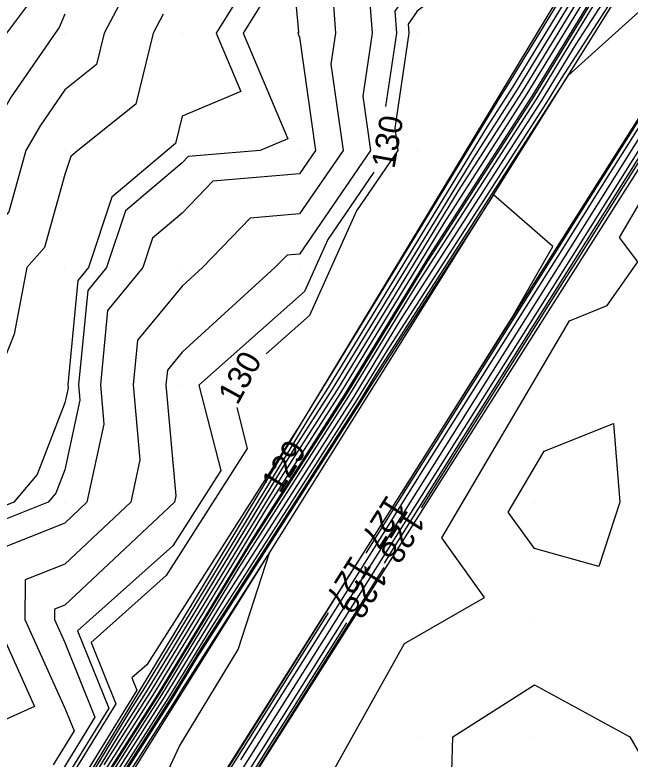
# Model space of a CAD drawing. Extents: x 2354170 to 2357230, y 866100 to 868290.
# Drawn here: x 2355435.7 to 2355488.1, y 866278.1 to 866341.6 of the extents above; entities that cross this region are included whole.
import ezdxf

# ---------------------------------------------------------------- set-up
doc = ezdxf.new("R2010")
doc.units = 0
for name, color, linetype in [('Default', 7, 'Continuous'), ('DTM Contours Major', 7, 'Continuous'), ('DTM Contours Major Text', 7, 'Continuous'), ('DTM Contours Minor', 7, 'Continuous'), ('DTM Contours Minor Text', 7, 'Continuous'), ('Exist DTM Breakline', 7, 'Continuous'), ('Exist DTM QL2 LIDAR Elevation Point', 7, 'Continuous'), ('Exist DTM Ridgeline', 7, 'Continuous')]:
    doc.layers.add(name, color=color, linetype=linetype)

msp = doc.modelspace()

# ---------------------------------------------------------------- linework, layer by layer
at = {"layer": 'Default'}
for points in [[(2355538.715, 866417.476), (2355529.006, 866404.967), (2355520.179, 866393.918), (2355509.839, 866380.575), (2355501.668, 866370.343), (2355498.172, 866364.944), (2355495.311, 866360.261), (2355487.289, 866347.846), (2355479.347, 866334.823), (2355472.263, 866323.804), (2355463.457, 866309.344), (2355457.207, 866299.576), (2355447.631, 866283.829), (2355442.124, 866275.189)], [(2355538.302, 866417.697), (2355530.73, 866407.942), (2355519.726, 866394.166), (2355511.621, 866383.709), (2355501.17, 866370.622), (2355498.417, 866366.369), (2355494.825, 866360.49), (2355488.549, 866350.777), (2355478.933, 866335.011), (2355473.492, 866326.547), (2355463.109, 866309.496), (2355458.408, 866302.149), (2355447.34, 866283.949), (2355443.3, 866277.611)], [(2355535.903, 866416.867), (2355518.365, 866394.912), (2355516.969, 866393.11), (2355499.677, 866371.457), (2355499.152, 866370.646), (2355493.366, 866361.176), (2355492.329, 866359.571), (2355477.693, 866335.575), (2355477.178, 866334.774), (2355462.063, 866309.951), (2355462.011, 866309.87), (2355460.191, 866306.878), (2355446.948, 866286.154), (2355445.684, 866285.023), (2355446.099, 866283.993), (2355432.214, 866261.443)], [(2355540.367, 866416.59), (2355522.108, 866393.067), (2355521.993, 866392.923), (2355519.93, 866390.261), (2355508.714, 866372.769), (2355507.34, 866370.697), (2355499.02, 866360.816), (2355497.321, 866358.289), (2355495.521, 866356.661), (2355482.249, 866336.12), (2355481, 866334.072), (2355467.348, 866312.835), (2355464.852, 866308.736), (2355452.403, 866289.282), (2355448.796, 866283.35), (2355437.421, 866265.502)], [(2355539.954, 866416.812), (2355523.833, 866396.042), (2355521.54, 866393.172), (2355504.492, 866371.173), (2355503.162, 866369.507), (2355497.436, 866360.666), (2355496.77, 866359.576), (2355483.509, 866339.052), (2355480.587, 866334.26), (2355468.577, 866315.577), (2355464.504, 866308.888), (2355453.604, 866291.855), (2355448.504, 866283.469), (2355438.597, 866267.924)], [(2355539.541, 866417.033), (2355525.557, 866399.017), (2355521.086, 866393.42), (2355506.274, 866374.307), (2355502.664, 866369.786), (2355497.682, 866362.092), (2355496.284, 866359.804), (2355484.769, 866341.983), (2355480.173, 866334.448), (2355469.806, 866318.319), (2355464.155, 866309.04), (2355454.805, 866294.429), (2355448.213, 866283.589), (2355439.772, 866270.346)], [(2355534.179, 866413.892), (2355518.819, 866394.663), (2355515.186, 866389.976), (2355500.175, 866371.179), (2355498.907, 866369.221), (2355493.852, 866360.947), (2355491.069, 866356.64), (2355478.107, 866335.387), (2355475.95, 866332.031), (2355462.411, 866309.799), (2355460.81, 866307.296), (2355446.757, 866284.188), (2355445.652, 866282.454), (2355431.138, 866258.558)], [(2355454.96, 866278.038), (2355466.694, 866296.664), (2355470.43, 866302.62), (2355482.684, 866322.071), (2355485.936, 866327.255), (2355498.676, 866347.474), (2355501.476, 866351.937), (2355514.67, 866372.875), (2355515.102, 866373.564), (2355518.113, 866378.341), (2355521.082, 866382.067), (2355536.553, 866401.973)], [(2355451.091, 866270.844), (2355458.931, 866283.347), (2355467.069, 866296.266), (2355474.267, 866307.743), (2355483.05, 866321.683), (2355489.65, 866332.203), (2355499.034, 866347.097), (2355505.074, 866356.722), (2355515.021, 866372.507), (2355516.024, 866374.106), (2355518.302, 866377.721), (2355525.32, 866386.528), (2355536.794, 866401.291)], [(2355451.475, 866270.433), (2355462.901, 866288.656), (2355467.443, 866295.867), (2355478.105, 866312.865), (2355483.416, 866321.296), (2355493.363, 866337.151), (2355499.392, 866346.72), (2355508.671, 866361.507), (2355515.372, 866372.14), (2355516.946, 866374.648), (2355518.492, 866377.101), (2355529.558, 866390.989), (2355537.035, 866400.609)], [(2355461.998, 866275.608), (2355468.911, 866287.949), (2355475.733, 866291.889), (2355472.091, 866296.969), (2355482.967, 866315.479), (2355486.18, 866316.773), (2355488.796, 866320.492), (2355487.217, 866322.586), (2355500.03, 866344.456), (2355501.55, 866345.123), (2355502.559, 866346.544), (2355502.175, 866347.54), (2355512.268, 866365.342), (2355515.867, 866371.078), (2355516.073, 866371.405), (2355518.79, 866375.733), (2355518.87, 866375.861), (2355527.444, 866386.62), (2355537.608, 866398.881)], [(2355497.093, 866391.689), (2355496.171, 866390.003), (2355495.198, 866384.783), (2355489.977, 866383.49), (2355488.188, 866381.792), (2355487.657, 866380.003), (2355487.875, 866372.105), (2355485.188, 866370.003), (2355479.977, 866363.99), (2355478.54, 866361.44), (2355477.5, 866360.003), (2355479.977, 866350.811), (2355481.404, 866351.235), (2355479.814, 866349.033), (2355478.161, 866348.187), (2355469.977, 866341.863), (2355469.223, 866340.757), (2355469.278, 866340.003), (2355468.075, 866331.905), (2355468.343, 866330.003), (2355464.831, 866324.857), (2355460.818, 866315.925), (2355457.122, 866312.651)], [(2355515.15, 866389.096), (2355513.404, 866386.842), (2355500.672, 866370.9), (2355498.662, 866367.795), (2355494.338, 866360.719), (2355489.809, 866353.708), (2355478.52, 866335.199), (2355474.721, 866329.289), (2355462.76, 866309.647), (2355460.224, 866305.684)], [(2355470.358, 866299.519), (2355481.942, 866317.988), (2355483.782, 866320.909), (2355497.077, 866342.1), (2355499.75, 866346.343), (2355512.269, 866366.293), (2355515.722, 866371.773), (2355517.868, 866375.191), (2355518.681, 866376.481), (2355524.367, 866383.617)], [(2355495.38, 866359.387), (2355486.029, 866344.914), (2355479.76, 866334.636), (2355471.035, 866321.062), (2355463.806, 866309.192), (2355456.006, 866297.002), (2355447.922, 866283.709), (2355442.19, 866274.715)], [(2355458.986, 866350.003), (2355459.887, 866340.092), (2355459.832, 866340.003), (2355459.977, 866339.66), (2355461.34, 866330.003), (2355459.977, 866328.005), (2355452.596, 866327.383), (2355449.977, 866324.656), (2355447.457, 866322.522), (2355446.621, 866320.003), (2355443.621, 866316.358), (2355443.012, 866310.002), (2355443.307, 866306.672), (2355441.858, 866300.002), (2355439.976, 866298.235), (2355434.091, 866295.888), (2355434.044, 866290.002), (2355437.399, 866282.58), (2355431.639, 866280.002), (2355429.976, 866279.47), (2355424.856, 866275.122)], [(2355462.491, 866347.489), (2355463.034, 866340.003), (2355462.638, 866337.341), (2355463.675, 866330.003), (2355459.977, 866324.585), (2355455.75, 866324.229), (2355451.691, 866320.003), (2355449.977, 866318.439), (2355446.167, 866313.812), (2355445.803, 866310.002), (2355446.367, 866303.611), (2355445.584, 866300.002), (2355439.976, 866294.735), (2355436.593, 866293.386), (2355436.566, 866290.002), (2355439.976, 866282.457), (2355440.759, 866280.512), (2355438.984, 866277.629)], [(2355445.612, 866344.367), (2355443.324, 866340.003), (2355442.668, 866337.311), (2355439.976, 866335.169), (2355437.876, 866332.103), (2355436.666, 866330.003), (2355435.214, 866324.765), (2355431.081, 866320.003), (2355430.901, 866319.078), (2355429.976, 866316.754), (2355428.788, 866311.19), (2355427.817, 866310.002), (2355425.179, 866304.8), (2355422.992, 866300.002), (2355422.944, 866297.035), (2355419.976, 866295.582), (2355417.736, 866292.242), (2355417.133, 866290.002), (2355416.245, 866283.733), (2355409.976, 866280.175), (2355409.846, 866280.002), (2355409.775, 866279.801), (2355407.961, 866270.002)], [(2355455.58, 866344.4), (2355452.854, 866340.003), (2355454.956, 866335.024), (2355449.977, 866332.916), (2355449.406, 866330.574), (2355448.688, 866330.003), (2355443.972, 866326.007), (2355441.978, 866320.003), (2355441.074, 866318.905), (2355440.222, 866310.002), (2355440.246, 866309.733), (2355439.976, 866308.493), (2355437.608, 866302.371), (2355435.631, 866300.002), (2355431.588, 866298.39), (2355431.522, 866290.002), (2355432.797, 866287.182), (2355429.976, 866285.92), (2355425.843, 866284.135), (2355424.989, 866280.002), (2355422.763, 866278.111)], [(2355465.857, 866344.123), (2355466.156, 866340.003), (2355465.357, 866334.623), (2355466.009, 866330.003), (2355459.977, 866321.165), (2355458.905, 866321.075), (2355457.875, 866320.003), (2355449.977, 866312.799), (2355448.714, 866311.265), (2355448.593, 866310.002), (2355449.428, 866300.551), (2355449.309, 866300.002), (2355439.976, 866291.234), (2355439.095, 866290.883), (2355439.089, 866290.002), (2355439.976, 866288.038), (2355442.539, 866281.672), (2355436.727, 866272.233)], [(2355437.127, 866342.852), (2355434.997, 866340.003), (2355432.956, 866337.023), (2355429.976, 866331.851), (2355429.426, 866330.553), (2355429.052, 866330.003), (2355425.965, 866324.014), (2355423.551, 866320.003), (2355422.922, 866317.057), (2355419.976, 866313.455), (2355418.821, 866311.157), (2355417.995, 866310.002), (2355416, 866303.978), (2355412.813, 866300.002), (2355411.674, 866298.304), (2355409.976, 866292.003), (2355409.331, 866290.002), (2355407.698, 866287.724), (2355401.87, 866280.002)], [(2355448.361, 866341.618), (2355447.514, 866340.003), (2355446.037, 866333.943), (2355441.087, 866330.003), (2355440.486, 866329.493), (2355439.976, 866327.959), (2355438.249, 866321.73), (2355436.75, 866320.003), (2355435.648, 866314.331), (2355433.925, 866310.002), (2355432.823, 866307.155), (2355429.976, 866303.745), (2355428.717, 866301.261), (2355428.143, 866300.002), (2355428.014, 866291.965), (2355424.003, 866290.002), (2355421.191, 866288.788), (2355419.976, 866282.91), (2355419.615, 866280.363), (2355418.98, 866280.002), (2355415.012, 866274.967)], [(2355439.976, 866341.61), (2355439.499, 866340.48), (2355439.143, 866340.003), (2355435.416, 866334.563), (2355432.789, 866330.003), (2355432.178, 866327.801), (2355429.976, 866325.263), (2355428.187, 866321.792), (2355427.11, 866320.003), (2355426.269, 866316.063)], [(2355468.682, 866300.816), (2355478.088, 866315.745), (2355481.542, 866321.799), (2355476.486, 866326.219), (2355466.119, 866310.092), (2355465.201, 866308.584), (2355451.202, 866286.708), (2355449.087, 866283.23), (2355439.579, 866268.313)], [(2355454.614, 866308.068), (2355455.522, 866304.574), (2355448.611, 866293.759), (2355442.221, 866288.045), (2355444.319, 866282.833), (2355434.47, 866266.838), (2355430.395, 866265.452), (2355427.028, 866259.108), (2355422.359, 866251.856), (2355420.027, 866246.807), (2355416.152, 866239.388), (2355416.322, 866235.608), (2355410.604, 866224.209)], [(2355477.757, 866299.148), (2355480.819, 866304.359), (2355486.706, 866306.731), (2355487.243, 866300.002), (2355485.457, 866294.522), (2355479.977, 866296.052), (2355477.757, 866299.148)], [(2355457.084, 866300.571), (2355447.048, 866284.069), (2355444.476, 866280.032), (2355431.378, 866258.467), (2355422.513, 866242.265), (2355420.564, 866238.53), (2355409.591, 866218.431), (2355407.246, 866213.917)], [(2355415.436, 866209.278), (2355422.243, 866222.585), (2355422.921, 866223.953), (2355434.329, 866246.264), (2355435.419, 866248.004), (2355450.323, 866271.665), (2355450.99, 866272.729), (2355465.485, 866295.739)], [(2355433.99, 866250.439), (2355443.693, 866266.183), (2355449.755, 866279.221), (2355454.738, 866287.439), (2355457.452, 866295.778), (2355450.001, 866284.135), (2355449.378, 866283.11), (2355435.069, 866260.659), (2355433.295, 866257.738), (2355432.094, 866255.544), (2355422.242, 866236.667), (2355421.672, 866235.622), (2355416.263, 866225.21), (2355422.261, 866231.528), (2355426.887, 866240.329), (2355433.99, 866250.439)], [(2355417.884, 866207.96), (2355423.912, 866219.712), (2355424.426, 866220.454), (2355424.426, 866220.912), (2355425.144, 866221.519), (2355436.365, 866242.692), (2355436.251, 866244.178), (2355437.132, 866245.185), (2355451.855, 866269.999), (2355451.87, 866270.009), (2355451.868, 866270.024), (2355451.891, 866270.043), (2355452.055, 866270.337), (2355466.871, 866293.965), (2355467.168, 866294.437)], [(2355472.934, 866277.045), (2355473.028, 866280.002), (2355479.977, 866284.444), (2355488.101, 866280.002), (2355489.977, 866276.767)]]:
    msp.add_lwpolyline(points, dxfattribs=at)
at = {"layer": 'DTM Contours Major'}
for points in [[(2355510.373, 866413.582), (2355509.977, 866413.873), (2355508.524, 866411.457), (2355507.588, 866410.004), (2355506.876, 866403.105), (2355501.886, 866400.004), (2355499.977, 866398.663), (2355496.713, 866393.267), (2355494.927, 866390.003), (2355494.149, 866385.831), (2355489.977, 866384.799), (2355487.517, 866382.464), (2355486.786, 866380.003), (2355486.979, 866373.001), (2355483.148, 866370.003), (2355479.977, 866366.344), (2355477.691, 866362.289), (2355476.037, 866360.003), (2355478.273, 866351.707), (2355476.928, 866350.003), (2355469.977, 866344.631), (2355468.101, 866341.879), (2355468.237, 866340.003), (2355467.305, 866333.729)], [(2355466.305, 866328.156), (2355462.38, 866322.406), (2355460.393, 866317.984), (2355451.379, 866309.997), (2355453.27, 866302.718), (2355449.166, 866296.294), (2355441.066, 866289.052), (2355443.726, 866282.446), (2355435.223, 866268.636), (2355430.257, 866266.948), (2355426.156, 866259.218), (2355420.467, 866250.384), (2355419.987, 866249.344), (2355419.454, 866248.324)]]:
    msp.add_lwpolyline(points, dxfattribs=at)
at = {"layer": 'DTM Contours Minor'}
for points in [[(2355465.64, 866295.654), (2355466.444, 866296.93), (2355467.871, 866299.205), (2355482.439, 866322.329), (2355483.46, 866323.956), (2355498.437, 866347.725), (2355499.077, 866348.746), (2355514.436, 866373.12), (2355514.488, 866373.202), (2355517.987, 866378.755), (2355518.257, 866379.093), (2355536.392, 866402.427), (2355536.818, 866402.961), (2355554.802, 866426.094), (2355555.4, 866426.843), (2355573.216, 866449.756), (2355574.004, 866450.74), (2355580.495, 866459.086)], [(2355467.194, 866294.808), (2355467.693, 866295.602), (2355480.663, 866316.28), (2355483.66, 866321.038), (2355495.839, 866340.45), (2355499.631, 866346.469), (2355511.07, 866364.697), (2355515.605, 866371.895), (2355517.56, 866375.01), (2355518.618, 866376.688), (2355532.383, 866393.963), (2355537.196, 866400.155), (2355551.758, 866418.405), (2355555.795, 866423.598), (2355571.231, 866442.917), (2355574.417, 866447.014), (2355582.875, 866457.583)], [(2355519.07, 866391.375), (2355507.462, 866376.396), (2355502.332, 866369.972), (2355497.845, 866363.043), (2355495.959, 866359.957), (2355485.609, 866343.937), (2355479.898, 866334.573), (2355470.625, 866320.148), (2355463.922, 866309.141), (2355455.606, 866296.145), (2355448.019, 866283.669), (2355440.556, 866271.96), (2355432.177, 866258.163), (2355426.505, 866247.798), (2355421.263, 866237.754), (2355414.624, 866225.594), (2355412.862, 866222.201)], [(2355507.624, 866364.327), (2355498.127, 866350.2), (2355482.831, 866336.367), (2355481.409, 866334.166), (2355481.276, 866333.947), (2355466.529, 866311.006), (2355465.085, 866308.635), (2355451.603, 866287.566), (2355448.99, 866283.27), (2355436.637, 866263.888), (2355432.975, 866257.86), (2355430.497, 866253.331), (2355421.963, 866236.978), (2355419.658, 866232.756), (2355407.996, 866210.308), (2355406.992, 866208.462), (2355400.777, 866196.439)], [(2355457.016, 866342.964), (2355455.18, 866340.003), (2355458.981, 866330.998), (2355456.629, 866330.003), (2355450.493, 866329.486), (2355449.977, 866328.948), (2355445.134, 866324.846), (2355443.525, 866320.003), (2355441.923, 866318.056), (2355441.152, 866310.002), (2355441.266, 866308.713), (2355439.976, 866302.775), (2355439.203, 866300.776), (2355438.557, 866300.002), (2355432.422, 866297.556), (2355432.363, 866290.002), (2355434.331, 866285.648), (2355429.976, 866283.699), (2355427.394, 866282.584), (2355426.861, 866280.002), (2355423.138, 866276.841)], [(2355482.306, 866341.407), (2355478.52, 866335.199), (2355474.721, 866329.289), (2355462.76, 866309.647), (2355459.609, 866304.723), (2355447.048, 866284.069), (2355444.476, 866280.032), (2355431.378, 866258.467), (2355422.513, 866242.265), (2355420.564, 866238.53), (2355409.591, 866218.431), (2355406.281, 866212.06), (2355396.341, 866193.799), (2355392.073, 866185.543), (2355387.807, 866176.758), (2355385.923, 866173.008), (2355383.365, 866167.736)], [(2355439.976, 866341.61), (2355439.499, 866340.48), (2355439.143, 866340.003), (2355435.416, 866334.563), (2355432.789, 866330.003), (2355432.178, 866327.801), (2355429.976, 866325.263), (2355428.187, 866321.792), (2355427.11, 866320.003), (2355425.855, 866314.124), (2355422.485, 866310.002), (2355421.641, 866308.338), (2355419.976, 866304.686), (2355418.811, 866301.168), (2355417.877, 866300.002), (2355414.705, 866295.273), (2355413.285, 866290.002), (2355412.875, 866287.104), (2355409.976, 866285.459), (2355405.858, 866280.002), (2355403.647, 866273.673)], [(2355368.648, 866114.161), (2355369.932, 866116.73), (2355381.703, 866141.171), (2355382.998, 866143.762), (2355394.758, 866168.181), (2355394.777, 866168.219), (2355395.161, 866169.017), (2355396.5, 866171.715), (2355408.792, 866195.728), (2355410.403, 866198.979), (2355422.408, 866222.445), (2355424.071, 866225.805), (2355434.46, 866246.123), (2355436.79, 866249.841), (2355450.451, 866271.528), (2355452.314, 866274.499), (2355462.442, 866290.577)], [(2355370.422, 866113.188), (2355381.928, 866136.216), (2355383.775, 866140.052), (2355395.407, 866163.324), (2355397.135, 866166.911), (2355397.305, 866167.252), (2355397.362, 866167.369), (2355409.415, 866191.651), (2355410.721, 866194.202), (2355423.311, 866219.599), (2355424.052, 866221.048), (2355435.579, 866244.333), (2355435.773, 866244.712), (2355450.5, 866268.206), (2355451.731, 866270.16), (2355464.001, 866289.728)]]:
    msp.add_lwpolyline(points, dxfattribs=at)
at = {"layer": 'Exist DTM Breakline'}
for points in [[(2355361.743, 866117.945), (2355394.044, 866183.657), (2355433.595, 866257.624), (2355503.452, 866369.345), (2355596.389, 866487.309), (2355657.482, 866552.264), (2355736.192, 866624.67), (2355827.155, 866697.764), (2355869.568, 866728.835), (2355917.569, 866765.212), (2355965.057, 866802.758)], [(2355368.426, 866114.283), (2355394.886, 866169.223), (2355434.213, 866246.388), (2355517.974, 866378.796), (2355601.384, 866486.265), (2355669.136, 866558.092), (2355738.686, 866620.007), (2355814.815, 866681.573), (2355823.796, 866686.804), (2355859.089, 866669.853), (2355910.743, 866643.967)]]:
    msp.add_lwpolyline(points, dxfattribs=at)
at = {"layer": 'Exist DTM QL2 LIDAR Elevation Point'}
for p, q in [((2355439.976, 866340.003), (2355439.976, 866340.003)), ((2355449.977, 866340.003), (2355449.977, 866340.003)), ((2355459.977, 866340.003), (2355459.977, 866340.003)), ((2355469.977, 866340.003), (2355469.977, 866340.003)), ((2355439.976, 866330.003), (2355439.976, 866330.003)), ((2355449.977, 866330.003), (2355449.977, 866330.003)), ((2355459.977, 866330.003), (2355459.977, 866330.003)), ((2355469.977, 866330.003), (2355469.977, 866330.003)), ((2355439.976, 866320.003), (2355439.976, 866320.003)), ((2355449.977, 866320.003), (2355449.977, 866320.003)), ((2355459.977, 866320.003), (2355459.977, 866320.003)), ((2355439.976, 866310.002), (2355439.976, 866310.002)), ((2355449.977, 866310.002), (2355449.977, 866310.002)), ((2355439.976, 866300.002), (2355439.976, 866300.002)), ((2355449.977, 866300.002), (2355449.977, 866300.002)), ((2355479.977, 866300.002), (2355479.977, 866300.002)), ((2355439.976, 866290.002), (2355439.976, 866290.002)), ((2355479.977, 866290.002), (2355479.977, 866290.002)), ((2355439.976, 866280.002), (2355439.976, 866280.002)), ((2355469.977, 866280.002), (2355469.977, 866280.002)), ((2355479.977, 866280.002), (2355479.977, 866280.002))]:
    msp.add_line(p, q, dxfattribs=at)
at = {"layer": 'Exist DTM Ridgeline'}
for points in [[(2355359.213, 866119.331), (2355391.053, 866186.519), (2355431.025, 866258.601), (2355499.325, 866371.654), (2355593.685, 866489.44), (2355651.917, 866551.384), (2355734.914, 866627.002), (2355826.445, 866700.139), (2355852.871, 866722.788), (2355915.412, 866769.543), (2355965.686, 866805.255), (2355970.961, 866806.36)], [(2355370.777, 866112.994), (2355397.74, 866167.086), (2355435.798, 866244.685), (2355518.891, 866375.793), (2355604.418, 866484.066), (2355673.042, 866557.712), (2355740.701, 866618.519), (2355815.663, 866679.47), (2355822.993, 866684.568), (2355856.949, 866667.182), (2355908.264, 866642.016)]]:
    msp.add_lwpolyline(points, dxfattribs=at)

# ---------------------------------------------------------------- texts
at = {"layer": 'Default'}
for s, rotation, p in [('130', 61.31084, (2355454.677, 866308.213)), ('129', 58.44617, (2355458.304, 866300.672)), ('127', 237.799, (2355467.45, 866300.736)), ('128', 237.8811, (2355469.127, 866299.436))]:
    msp.add_text(s, height=2, rotation=rotation, dxfattribs=at).set_placement(p)
at = {"layer": 'DTM Contours Major Text'}
msp.add_text('130', height=2, rotation=79.82569, dxfattribs=at).set_placement((2355468.046, 866328.374))
at = {"layer": 'DTM Contours Minor Text'}
for s, rotation, p in [('127', 237.79108, (2355464.408, 866295.574)), ('128', 237.84942, (2355465.959, 866294.729))]:
    msp.add_text(s, height=2, rotation=rotation, dxfattribs=at).set_placement(p)

doc.saveas('drawing.dxf')
